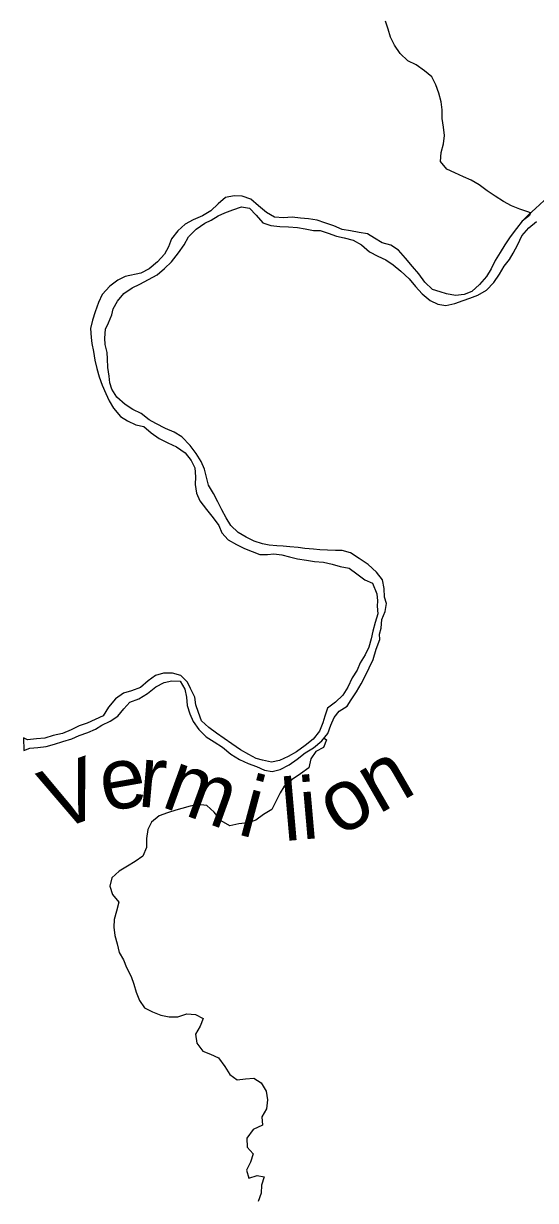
# Model space of a CAD drawing. Extents: x 0 to 34, y 0 to 22.
# Drawn here: x 6.224 to 7.014, y 4.87 to 6.686 of the extents above; entities that cross this region are included whole.
import ezdxf

# ---------------------------------------------------------------- set-up
doc = ezdxf.new("R2010")
doc.units = 0
for name, color, linetype in [('GM_X_Major_River', 7, 'Continuous'), ('GM_X_Major_River_Text', 7, 'Continuous'), ('GM_X_Minor_River', 7, 'Continuous')]:
    doc.layers.add(name, color=color, linetype=linetype)

msp = doc.modelspace()

# ---------------------------------------------------------------- linework, layer by layer
at = {"layer": 'GM_X_Major_River'}
for points in [[(7.2051, 6.3426), (7.1929, 6.3478), (7.181, 6.3541), (7.1718, 6.3643), (7.1629, 6.3752), (7.1571, 6.3873), (7.1558, 6.401), (7.1484, 6.4134), (7.1407, 6.4266), (7.1386, 6.4403), (7.1388, 6.454), (7.1311, 6.4657), (7.1185, 6.4663), (7.106, 6.465), (7.0961, 6.463), (7.0832, 6.4583), (7.0715, 6.4521), (7.0594, 6.4447), (7.0477, 6.4358), (7.0376, 6.4239), (7.0271, 6.4128), (7.0139, 6.4008), (7.003, 6.3908)], [(7.003, 6.3908), (6.9932, 6.3812), (6.9846, 6.3697), (6.9748, 6.3571), (6.9666, 6.3444), (6.9595, 6.3326), (6.9517, 6.3203), (6.9453, 6.3077), (6.9382, 6.2958), (6.9277, 6.2836), (6.9157, 6.2724), (6.9039, 6.2681), (6.8903, 6.2664), (6.8765, 6.2689), (6.867, 6.2718), (6.8548, 6.2755), (6.8429, 6.2868), (6.834, 6.2996), (6.8243, 6.3112), (6.8135, 6.324), (6.8024, 6.3365), (6.7905, 6.3439), (6.7775, 6.3476), (6.7656, 6.3547), (6.7545, 6.3617), (6.742, 6.3635), (6.7286, 6.3664), (6.7156, 6.3685), (6.7027, 6.3741), (6.6889, 6.3785), (6.6767, 6.3825), (6.6637, 6.3846), (6.6512, 6.386), (6.6382, 6.3874), (6.6249, 6.3865), (6.6108, 6.3871), (6.5986, 6.3945), (6.5863, 6.405), (6.5744, 6.4151), (6.561, 6.4196), (6.5488, 6.4202), (6.5355, 6.4174), (6.5239, 6.4077), (6.5126, 6.3973), (6.5001, 6.3892), (6.4857, 6.383), (6.4732, 6.3767), (6.4616, 6.3663), (6.4522, 6.3541), (6.4474, 6.3415), (6.4411, 6.3304), (6.4302, 6.3181), (6.4177, 6.3077), (6.4049, 6.3011), (6.3806, 6.2955), (6.3692, 6.29), (6.3568, 6.2808), (6.3451, 6.2677), (6.3396, 6.2555), (6.3344, 6.2414), (6.33, 6.2284), (6.3271, 6.2154), (6.328, 6.2018), (6.3293, 6.1923), (6.3317, 6.1798), (6.3337, 6.1665), (6.3369, 6.1536), (6.3405, 6.1407), (6.3448, 6.1282), (6.3507, 6.1154), (6.3557, 6.104), (6.3627, 6.0923), (6.3731, 6.0799), (6.3839, 6.0732), (6.3969, 6.0669), (6.4091, 6.0644), (6.4206, 6.0543), (6.4332, 6.0457), (6.4466, 6.039), (6.46, 6.033), (6.4731, 6.0237), (6.4823, 6.0116), (6.4882, 6.0003), (6.4891, 5.9866), (6.4884, 5.9749), (6.4905, 5.9612), (6.4956, 5.9495), (6.506, 5.9359), (6.5164, 5.9231), (6.5249, 5.9114), (6.53, 5.9001), (6.5396, 5.8892), (6.5523, 5.8821), (6.5645, 5.8758), (6.5767, 5.8714), (6.5886, 5.8669), (6.6, 5.8667), (6.6099, 5.8676), (6.6224, 5.8662), (6.6343, 5.8629)], [(7.0055, 6.3932), (7.0049, 6.3901), (6.9932, 6.3812), (6.9846, 6.3697), (6.9748, 6.3571), (6.9666, 6.3444), (6.9595, 6.3326), (6.9517, 6.3203), (6.9453, 6.3077), (6.9382, 6.2958), (6.9277, 6.2836), (6.9157, 6.2724), (6.9039, 6.2681), (6.8903, 6.2664), (6.8765, 6.2689), (6.867, 6.2718), (6.8548, 6.2755), (6.8429, 6.2868), (6.834, 6.2996), (6.8243, 6.3112), (6.8135, 6.324), (6.8024, 6.3365), (6.7905, 6.3439), (6.7775, 6.3476), (6.7656, 6.3547), (6.7545, 6.3617), (6.742, 6.3635), (6.7286, 6.3664), (6.7156, 6.3685), (6.7027, 6.3741), (6.6889, 6.3785), (6.6767, 6.3825), (6.6637, 6.3846), (6.6512, 6.386), (6.6382, 6.3874), (6.6249, 6.3865), (6.6108, 6.3871), (6.5986, 6.3945), (6.5863, 6.405), (6.5744, 6.4151), (6.561, 6.4196), (6.5488, 6.4202), (6.5355, 6.4174), (6.5239, 6.4077), (6.5126, 6.3973), (6.5001, 6.3892), (6.4857, 6.383), (6.4732, 6.3767), (6.4616, 6.3663), (6.4522, 6.3541), (6.4474, 6.3415), (6.4411, 6.3304), (6.4302, 6.3181), (6.4177, 6.3077), (6.4049, 6.3011), (6.3806, 6.2955), (6.3692, 6.29), (6.3568, 6.2808), (6.3451, 6.2677), (6.3396, 6.2555), (6.3344, 6.2414), (6.33, 6.2284), (6.3271, 6.2154), (6.328, 6.2018), (6.3293, 6.1923), (6.3317, 6.1798), (6.3337, 6.1665), (6.3369, 6.1536), (6.3405, 6.1407), (6.3448, 6.1282), (6.3507, 6.1154), (6.3557, 6.104), (6.3627, 6.0923), (6.3731, 6.0799), (6.3839, 6.0732), (6.3969, 6.0669), (6.4091, 6.0644), (6.4206, 6.0543), (6.4332, 6.0457), (6.4466, 6.039), (6.46, 6.033), (6.4731, 6.0237), (6.4823, 6.0116), (6.4882, 6.0003), (6.4891, 5.9866), (6.4884, 5.9749), (6.4905, 5.9612), (6.4956, 5.9495), (6.506, 5.9359), (6.5164, 5.9231), (6.5249, 5.9114), (6.53, 5.9001), (6.5396, 5.8892), (6.5523, 5.8821), (6.5645, 5.8758), (6.5767, 5.8714), (6.5886, 5.8669), (6.6, 5.8667), (6.6099, 5.8676), (6.6224, 5.8662), (6.6343, 5.8629)], [(6.3805, 6.0983), (6.3679, 6.1095), (6.3597, 6.1216), (6.357, 6.1314), (6.3557, 6.1417), (6.3536, 6.1553), (6.3535, 6.1686), (6.3526, 6.1785), (6.3498, 6.191), (6.3493, 6.2005), (6.3503, 6.2142), (6.3548, 6.2241), (6.3599, 6.2363), (6.3621, 6.2459), (6.3688, 6.2577), (6.3786, 6.2696), (6.3914, 6.2781), (6.4032, 6.284), (6.4164, 6.2913), (6.43, 6.2983), (6.4413, 6.308), (6.4522, 6.3183), (6.4627, 6.3325), (6.4717, 6.3444), (6.4784, 6.357), (6.4901, 6.3686), (6.5033, 6.3778), (6.5135, 6.3829), (6.5241, 6.3895), (6.5343, 6.3938), (6.5468, 6.3985), (6.5601, 6.4032), (6.5722, 6.4014), (6.583, 6.3905), (6.593, 6.3785), (6.6056, 6.3745), (6.6194, 6.3731), (6.6327, 6.3725), (6.6464, 6.3715), (6.6582, 6.3694), (6.6715, 6.3669), (6.6814, 6.3666), (6.694, 6.3626), (6.707, 6.3582), (6.7185, 6.3552), (6.7326, 6.3516), (6.7456, 6.3445), (6.7579, 6.3337), (6.7705, 6.3273), (6.7827, 6.3214), (6.7942, 6.3139), (6.8062, 6.3042), (6.8188, 6.2922), (6.8285, 6.2805), (6.8389, 6.2689), (6.8512, 6.2587), (6.8634, 6.2532), (6.8756, 6.251), (6.8893, 6.2539), (6.9025, 6.2589), (6.9128, 6.2625), (6.9249, 6.2668), (6.9381, 6.2746), (6.9494, 6.2865), (6.9584, 6.2995), (6.9658, 6.3117), (6.9737, 6.3221), (6.9797, 6.3317), (6.9868, 6.345), (6.9931, 6.3584), (7.0036, 6.3707), (7.0156, 6.3807)], [(6.2243, 5.5644), (6.2332, 5.5679), (6.2458, 5.5688), (6.2587, 5.5701), (6.2716, 5.5737), (6.2845, 5.578), (6.2981, 5.582), (6.3095, 5.5871), (6.3231, 5.5918), (6.3345, 5.5972), (6.3443, 5.6034), (6.3572, 5.6093), (6.3692, 5.6174), (6.3786, 5.6285), (6.3876, 5.6389), (6.4017, 5.644), (6.4149, 5.6521), (6.4281, 5.6625), (6.4406, 5.6691), (6.4527, 5.6716), (6.4653, 5.671), (6.4726, 5.6589), (6.4754, 5.6467), (6.4763, 5.6338), (6.4803, 5.621), (6.4857, 5.6089), (6.4942, 5.5968), (6.5058, 5.5855), (6.5181, 5.5773), (6.5307, 5.5691), (6.5438, 5.5586), (6.5572, 5.5504), (6.5702, 5.5441), (6.5832, 5.5393), (6.5954, 5.5338), (6.6076, 5.5316), (6.6197, 5.5348), (6.6337, 5.5418), (6.6462, 5.5507), (6.6586, 5.5607), (6.6711, 5.5681), (6.6843, 5.5789), (6.6933, 5.5904), (6.6981, 5.6033), (6.7029, 5.6152), (6.7111, 5.6248), (6.7232, 5.6325), (6.7296, 5.6421), (6.7374, 5.6547), (6.7449, 5.6673), (6.7527, 5.6819), (6.7572, 5.6918), (6.7635, 5.7048), (6.7682, 5.7203), (6.7736, 5.7357), (6.7729, 5.7437), (6.7759, 5.7532), (6.7765, 5.7665), (6.7821, 5.7787), (6.7838, 5.7909), (6.7807, 5.8008), (6.7805, 5.8144), (6.7777, 5.8277), (6.7684, 5.8394), (6.7554, 5.8514), (6.7416, 5.8607), (6.7285, 5.8693), (6.7156, 5.8726), (6.7053, 5.8729), (6.6931, 5.8731), (6.6809, 5.8741), (6.671, 5.8747), (6.6581, 5.8761), (6.6478, 5.8775), (6.6345, 5.8785), (6.6242, 5.8795), (6.6147, 5.8802), (6.6029, 5.8812), (6.5926, 5.8833), (6.5796, 5.8874), (6.5673, 5.8933), (6.5551, 5.9008), (6.5436, 5.9113), (6.5366, 5.9233), (6.53, 5.9358), (6.5234, 5.9479), (6.5171, 5.9607), (6.5094, 5.9736), (6.5062, 5.9861), (6.503, 5.9982), (6.4979, 6.0103), (6.4902, 6.0224), (6.4809, 6.0348), (6.4682, 6.0483), (6.4563, 6.0554), (6.4426, 6.061), (6.4277, 6.0688), (6.4177, 6.0744), (6.405, 6.0841), (6.3924, 6.0904), (6.3805, 6.0983)], [(6.6343, 5.8629), (6.6465, 5.86), (6.6606, 5.8579), (6.6728, 5.8558), (6.6865, 5.8548), (6.7002, 5.8515), (6.7124, 5.8479), (6.7265, 5.8457), (6.738, 5.8368), (6.7503, 5.8278), (6.7622, 5.8226), (6.7689, 5.8061), (6.7703, 5.7954), (6.7696, 5.7867), (6.7707, 5.7752), (6.7666, 5.7618), (6.763, 5.7485), (6.7601, 5.7363), (6.7568, 5.7237), (6.7509, 5.7119), (6.7434, 5.6996), (6.7386, 5.6882), (6.7311, 5.6763), (6.7244, 5.6618), (6.7166, 5.6495), (6.7053, 5.6388), (6.6928, 5.6295), (6.6888, 5.6169), (6.6855, 5.607), (6.6807, 5.594), (6.6705, 5.5817), (6.6585, 5.5721), (6.6449, 5.5621), (6.632, 5.5551), (6.6188, 5.5488), (6.6063, 5.546), (6.5926, 5.5493), (6.583, 5.5518), (6.5712, 5.5578), (6.5585, 5.5652), (6.5451, 5.5746), (6.5336, 5.5828), (6.5217, 5.5907), (6.5098, 5.5996), (6.4983, 5.6098), (6.4936, 5.6226), (6.4896, 5.6344), (6.488, 5.6465), (6.4814, 5.6597), (6.4767, 5.6696), (6.4667, 5.6801), (6.4537, 5.6834), (6.4396, 5.6836), (6.4271, 5.68), (6.4158, 5.6719), (6.4041, 5.6615), (6.3905, 5.656), (6.378, 5.6528), (6.3655, 5.644), (6.355, 5.6309), (6.3464, 5.6175), (6.3343, 5.6121), (6.3218, 5.6066), (6.3093, 5.6023), (6.2972, 5.596), (6.2836, 5.5906), (6.2695, 5.5874), (6.2567, 5.5834), (6.2437, 5.5821), (6.2297, 5.5808), (6.2236, 5.5835), (6.2243, 5.5644)]]:
    msp.add_lwpolyline(points, dxfattribs=at)
at = {"layer": 'GM_X_Minor_River'}
for points in [[(7.0063, 6.3939), (7.0022, 6.3954), (6.9899, 6.3998), (6.977, 6.4046), (6.9647, 6.4117), (6.9517, 6.4195), (6.9394, 6.4281), (6.9271, 6.4371), (6.9145, 6.4442), (6.9026, 6.4497), (6.8896, 6.4557), (6.877, 6.4616), (6.8674, 6.4733), (6.8684, 6.4873), (6.872, 6.5003), (6.8734, 6.5132), (6.8717, 6.5261), (6.8701, 6.5398), (6.8699, 6.5527), (6.8682, 6.5652), (6.8647, 6.5789), (6.86, 6.5917), (6.8537, 6.6038), (6.8426, 6.6132), (6.8296, 6.6225), (6.8169, 6.6285), (6.805, 6.6397), (6.7965, 6.6526), (6.7903, 6.665), (6.7863, 6.6775), (6.7824, 6.69)], [(6.6878, 5.5834), (6.6915, 5.5808), (6.6867, 5.569), (6.6749, 5.5628), (6.6671, 5.5513), (6.6642, 5.5376), (6.651, 5.5283), (6.6382, 5.5194), (6.6257, 5.5083), (6.6198, 5.4987), (6.6131, 5.4857), (6.6067, 5.4731), (6.5939, 5.4653), (6.5822, 5.4568), (6.5693, 5.4525), (6.556, 5.4508), (6.542, 5.448), (6.5289, 5.4555), (6.5181, 5.469), (6.5066, 5.4791), (6.4929, 5.4809), (6.4808, 5.4785), (6.4682, 5.4749), (6.4588, 5.4721), (6.4459, 5.4682), (6.433, 5.4631), (6.4213, 5.4538), (6.4157, 5.442), (6.4136, 5.4283), (6.4134, 5.4146), (6.4078, 5.4009), (6.3958, 5.3931), (6.384, 5.3854), (6.3712, 5.378), (6.3599, 5.3676), (6.3566, 5.3547), (6.361, 5.3418), (6.3706, 5.3301), (6.3669, 5.3164), (6.3637, 5.3034), (6.363, 5.2917), (6.3647, 5.2788), (6.3683, 5.2659), (6.3715, 5.2526), (6.3777, 5.2409), (6.3824, 5.2292), (6.3898, 5.2156), (6.3941, 5.2035), (6.3973, 5.191), (6.4028, 5.1781), (6.4105, 5.1668), (6.4227, 5.1609), (6.4357, 5.1557), (6.4483, 5.1532), (6.462, 5.1533), (6.4756, 5.1577), (6.4893, 5.1567), (6.5008, 5.1504), (6.4964, 5.1385), (6.4893, 5.1263), (6.491, 5.1126), (6.5006, 5.1002), (6.5121, 5.0954), (6.5247, 5.0898), (6.5344, 5.0763), (6.5421, 5.0642), (6.5533, 5.056), (6.5665, 5.0576), (6.5791, 5.0582), (6.5906, 5.0511), (6.598, 5.0386), (6.6004, 5.025), (6.5986, 5.0113), (6.5916, 4.9986), (6.5925, 4.9857), (6.5781, 4.9791), (6.5683, 4.9657), (6.5689, 4.952), (6.5781, 4.9415), (6.5741, 4.9289), (6.5678, 4.9163), (6.5713, 4.9042), (6.5842, 4.9081), (6.5949, 4.9063), (6.5912, 4.8934), (6.5906, 4.8808), (6.5858, 4.8679)]]:
    msp.add_lwpolyline(points, dxfattribs=at)

# ---------------------------------------------------------------- texts
at = {"layer": 'GM_X_Major_River_Text'}
for s, height, rotation, p in [('V', 0.0948, 19.9972, (6.2728, 5.439)), ('e', 0.0947, 9.9969, (6.3488, 5.4693)), ('r', 0.0947, 354.9963, (6.3985, 5.4781)), ('m', 0.0947, 339.9957, (6.434, 5.4782)), ('on', 0.09475, 29.9973, (6.7108, 5.4299)), ('i', 0.0947, 344.9959, (6.5518, 5.4354)), ('li', 0.09475, 4.9967, (6.6256, 5.4242))]:
    msp.add_text(s, height=height, rotation=rotation, dxfattribs=at).set_placement(p)

doc.saveas('drawing.dxf')
